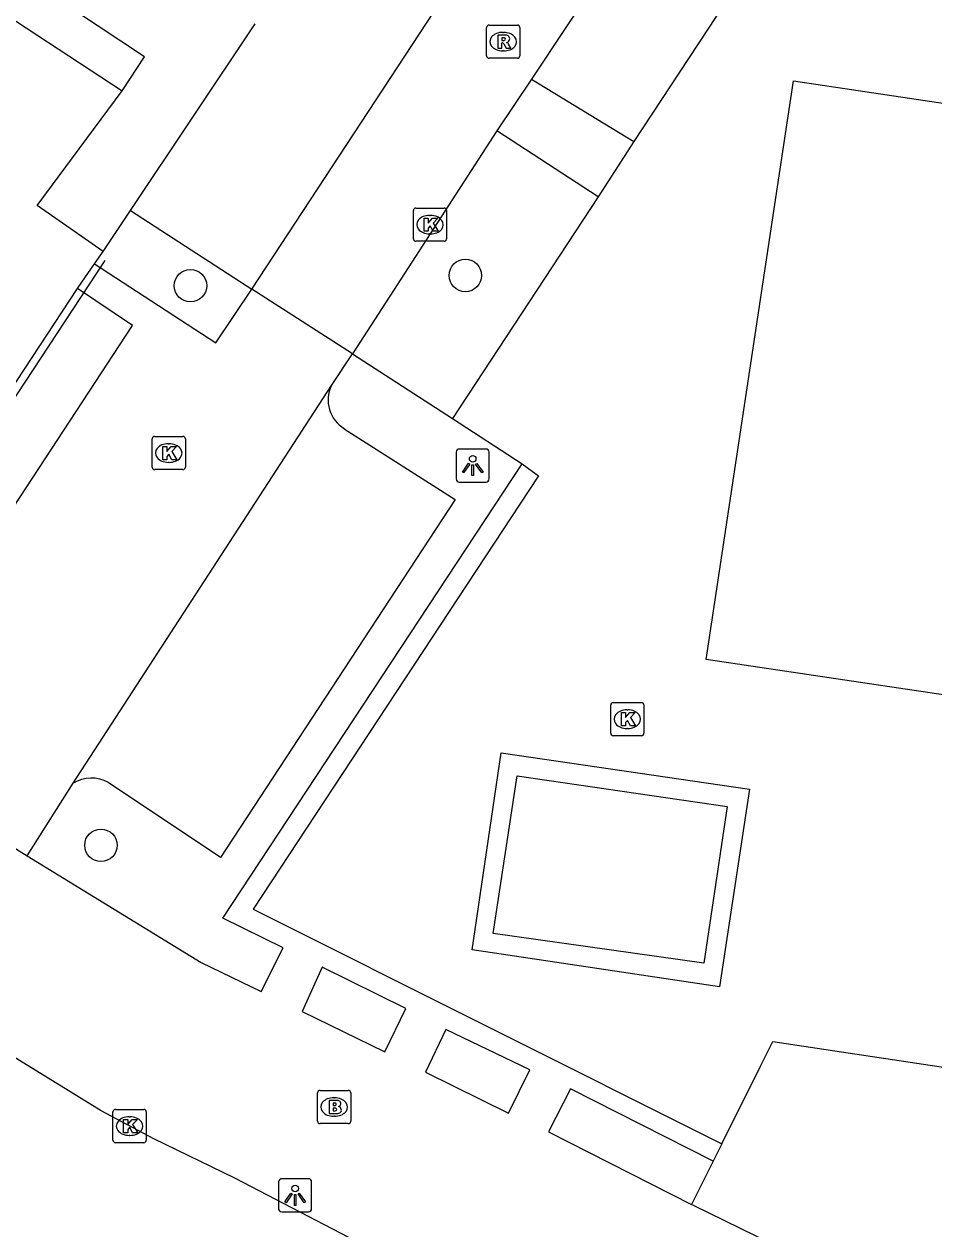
# Model space of a CAD drawing. Extents: x 159280 to 160375, y 384531 to 385872.
# Drawn here: x 159915.05 to 159942.45, y 384690.16 to 384726.45 of the extents above; entities that cross this region are included whole.
import ezdxf

# ---------------------------------------------------------------- set-up
doc = ezdxf.new("R2010")
doc.units = 0
for name, color, linetype in [('IMGEO_Boom', 7, 'Continuous'), ('IMGEO_Brandkraan', 7, 'Continuous'), ('IMGEO_Groenvoorziening', 7, 'Continuous'), ('IMGEO_Kolk', 7, 'Continuous'), ('IMGEO_Lichtpunt', 7, 'Continuous'), ('IMGEO_Muur', 7, 'Continuous'), ('IMGEO_Pand', 7, 'Continuous'), ('IMGEO_Parkeervlak_open', 7, 'Continuous'), ('IMGEO_Rijbaan_lokaal_open', 7, 'Continuous'), ('IMGEO_Rioolput', 7, 'Continuous'), ('IMGEO_Voetpad_halfverhard', 7, 'Continuous'), ('IMGEO_Voetpad_open', 7, 'Continuous')]:
    doc.layers.add(name, color=color, linetype=linetype)

msp = doc.modelspace()

# ---------------------------------------------------------------- linework, layer by layer
at = {"layer": 'IMGEO_Boom'}
for centre in [(159928.339, 384718.876), (159920.06, 384718.568), (159917.364, 384701.716)]:
    msp.add_circle(centre, 0.489, dxfattribs=at)
at = {"layer": 'IMGEO_Brandkraan'}
for p, q in [((159923.887, 384693.409), (159923.887, 384694.261)), ((159923.962, 384694.335), (159924.814, 384694.335)), ((159924.888, 384694.261), (159924.888, 384693.409)), ((159924.375, 384694.115), (159924.4, 384694.115)), ((159924.398, 384693.555), (159924.373, 384693.555)), ((159924.814, 384693.335), (159923.962, 384693.335))]:
    msp.add_line(p, q, dxfattribs=at)
for points in [[(159923.887, 384693.409), (159923.887, 384694.261)], [(159923.962, 384694.335), (159924.814, 384694.335)], [(159924.888, 384694.261), (159924.888, 384693.409)], [(159924.235, 384694.035), (159924.235, 384693.635), (159924.448, 384693.635)], [(159924.466, 384694.035), (159924.235, 384694.035)], [(159924.414, 384693.954), (159924.36, 384693.954), (159924.36, 384693.878)], [(159924.36, 384693.878), (159924.413, 384693.878)], [(159924.422, 384693.802), (159924.36, 384693.802), (159924.36, 384693.721)], [(159924.36, 384693.721), (159924.422, 384693.721)], [(159924.814, 384693.335), (159923.962, 384693.335)]]:
    msp.add_lwpolyline(points, dxfattribs=at)
for centre, radius, start, end in [((159923.964, 384694.259), 0.0765, 91.552, 178.448), ((159923.964, 384694.259), 0.0765, 91.552, 178.448), ((159924.812, 384694.259), 0.0765, 1.552, 88.448), ((159924.812, 384694.259), 0.0765, 1.552, 88.448), ((159924.415, 384693.916), 0.0379, 267.8285, 90.9355), ((159924.47, 384693.89), 0.145, 59.4692, 91.5367), ((159924.495, 384693.937), 0.0922, 285.5137, 58.1501), ((159924.423, 384693.761), 0.0404, 269.8759, 90.5077), ((159924.454, 384693.886), 0.251, 268.6676, 293.5347), ((159924.5, 384693.745), 0.105, 301.3115, 78.989), ((159923.964, 384693.411), 0.0765, 181.552, 268.448), ((159923.964, 384693.411), 0.0765, 181.552, 268.448), ((159924.812, 384693.411), 0.0765, 271.552, 358.448), ((159924.812, 384693.411), 0.0765, 271.552, 358.448)]:
    msp.add_arc(centre, radius, start, end, dxfattribs=at)
for centre, major_axis, ratio, start_param, end_param in [((159924.374, 384693.835), (-0.387, 0.002), 0.722429, 4.712389, 7.853982), ((159924.399, 384693.835), (-0.39, 0.002), 0.717154, 1.570796, 4.712389)]:
    msp.add_ellipse(centre, major_axis=major_axis, ratio=ratio, start_param=start_param, end_param=end_param, dxfattribs=at)
at = {"layer": 'IMGEO_Groenvoorziening'}
for points in [[(159917.167, 384719.226), (159917.426, 384719.6)], [(159913.221, 384713.276), (159916.656, 384718.488)], [(159935.524, 384698.164), (159929.181, 384699.058), (159929.9, 384703.806), (159936.225, 384702.886), (159935.524, 384698.164)]]:
    msp.add_lwpolyline(points, dxfattribs=at)
at = {"layer": 'IMGEO_Kolk'}
for p, q in [((159926.773, 384719.98), (159926.773, 384720.832)), ((159926.848, 384720.906), (159927.7, 384720.906)), ((159927.774, 384720.832), (159927.774, 384719.98)), ((159927.261, 384720.686), (159927.286, 384720.686)), ((159927.284, 384720.126), (159927.259, 384720.126)), ((159927.7, 384719.906), (159926.848, 384719.906)), ((159918.905, 384713.102), (159918.905, 384713.954)), ((159918.98, 384714.028), (159919.832, 384714.028)), ((159919.906, 384713.954), (159919.906, 384713.102)), ((159919.393, 384713.808), (159919.418, 384713.808)), ((159919.416, 384713.248), (159919.391, 384713.248)), ((159919.832, 384713.028), (159918.98, 384713.028)), ((159932.716, 384705.089), (159932.716, 384705.941)), ((159932.791, 384706.015), (159933.643, 384706.015)), ((159933.717, 384705.941), (159933.717, 384705.089)), ((159933.204, 384705.795), (159933.229, 384705.795)), ((159933.227, 384705.235), (159933.202, 384705.235)), ((159933.643, 384705.015), (159932.791, 384705.015)), ((159917.726, 384692.835), (159917.726, 384693.687)), ((159917.801, 384693.761), (159918.653, 384693.761)), ((159918.214, 384693.541), (159918.239, 384693.541)), ((159918.727, 384693.687), (159918.727, 384692.835)), ((159918.237, 384692.981), (159918.212, 384692.981)), ((159918.653, 384692.761), (159917.801, 384692.761))]:
    msp.add_line(p, q, dxfattribs=at)
for points in [[(159926.773, 384719.98), (159926.773, 384720.832)], [(159926.848, 384720.906), (159927.7, 384720.906)], [(159927.774, 384720.832), (159927.774, 384719.98)], [(159927.094, 384720.606), (159927.217, 384720.606), (159927.217, 384720.455), (159927.347, 384720.606), (159927.511, 384720.606), (159927.365, 384720.455), (159927.518, 384720.206), (159927.366, 384720.206), (159927.281, 384720.37), (159927.217, 384720.303), (159927.217, 384720.206), (159927.094, 384720.206), (159927.094, 384720.606)], [(159927.7, 384719.906), (159926.848, 384719.906)], [(159918.905, 384713.102), (159918.905, 384713.954)], [(159918.98, 384714.028), (159919.832, 384714.028)], [(159919.906, 384713.954), (159919.906, 384713.102)], [(159919.226, 384713.728), (159919.349, 384713.728), (159919.349, 384713.577), (159919.479, 384713.728), (159919.643, 384713.728), (159919.497, 384713.577), (159919.65, 384713.328), (159919.498, 384713.328), (159919.413, 384713.492), (159919.349, 384713.425), (159919.349, 384713.328), (159919.226, 384713.328), (159919.226, 384713.728)], [(159919.832, 384713.028), (159918.98, 384713.028)], [(159932.716, 384705.089), (159932.716, 384705.941)], [(159932.791, 384706.015), (159933.643, 384706.015)], [(159933.717, 384705.941), (159933.717, 384705.089)], [(159933.037, 384705.715), (159933.16, 384705.715), (159933.16, 384705.564), (159933.29, 384705.715), (159933.454, 384705.715), (159933.308, 384705.564), (159933.461, 384705.315), (159933.309, 384705.315), (159933.224, 384705.479), (159933.16, 384705.412), (159933.16, 384705.315), (159933.037, 384705.315), (159933.037, 384705.715)], [(159933.643, 384705.015), (159932.791, 384705.015)], [(159917.726, 384692.835), (159917.726, 384693.687)], [(159917.801, 384693.761), (159918.653, 384693.761)], [(159918.727, 384693.687), (159918.727, 384692.835)], [(159918.047, 384693.461), (159918.17, 384693.461), (159918.17, 384693.31), (159918.3, 384693.461), (159918.464, 384693.461), (159918.318, 384693.31), (159918.471, 384693.061), (159918.319, 384693.061), (159918.234, 384693.225), (159918.17, 384693.158), (159918.17, 384693.061), (159918.047, 384693.061), (159918.047, 384693.461)], [(159918.653, 384692.761), (159917.801, 384692.761)]]:
    msp.add_lwpolyline(points, dxfattribs=at)
for centre, start, end in [((159926.85, 384720.83), 91.552, 178.448), ((159926.85, 384720.83), 91.552, 178.448), ((159927.698, 384720.83), 1.552, 88.448), ((159927.698, 384720.83), 1.552, 88.448), ((159926.85, 384719.982), 181.552, 268.448), ((159926.85, 384719.982), 181.552, 268.448), ((159927.698, 384719.982), 271.552, 358.448), ((159927.698, 384719.982), 271.552, 358.448), ((159918.982, 384713.952), 91.552, 178.448), ((159918.982, 384713.952), 91.552, 178.448), ((159919.83, 384713.952), 1.552, 88.448), ((159919.83, 384713.952), 1.552, 88.448), ((159918.982, 384713.104), 181.552, 268.448), ((159918.982, 384713.104), 181.552, 268.448), ((159919.83, 384713.104), 271.552, 358.448), ((159919.83, 384713.104), 271.552, 358.448), ((159932.793, 384705.939), 91.552, 178.448), ((159932.793, 384705.939), 91.552, 178.448), ((159933.641, 384705.939), 1.552, 88.448), ((159933.641, 384705.939), 1.552, 88.448), ((159932.793, 384705.091), 181.552, 268.448), ((159932.793, 384705.091), 181.552, 268.448), ((159933.641, 384705.091), 271.552, 358.448), ((159933.641, 384705.091), 271.552, 358.448), ((159917.803, 384693.685), 91.552, 178.448), ((159917.803, 384693.685), 91.552, 178.448), ((159918.651, 384693.685), 1.552, 88.448), ((159918.651, 384693.685), 1.552, 88.448), ((159917.803, 384692.837), 181.552, 268.448), ((159917.803, 384692.837), 181.552, 268.448), ((159918.651, 384692.837), 271.552, 358.448), ((159918.651, 384692.837), 271.552, 358.448)]:
    msp.add_arc(centre, 0.0765, start, end, dxfattribs=at)
for centre, major_axis, ratio, start_param, end_param in [((159927.26, 384720.406), (-0.387, 0.002), 0.722429, 4.712389, 7.853982), ((159927.285, 384720.406), (-0.39, 0.002), 0.717154, 1.570796, 4.712389), ((159919.392, 384713.528), (-0.387, 0.002), 0.722429, 4.712389, 7.853982), ((159919.417, 384713.528), (-0.39, 0.002), 0.717154, 1.570796, 4.712389), ((159933.203, 384705.515), (-0.387, 0.002), 0.722429, 4.712389, 7.853982), ((159933.228, 384705.515), (-0.39, 0.002), 0.717154, 1.570796, 4.712389), ((159918.213, 384693.261), (-0.387, 0.002), 0.722429, 4.712389, 7.853982), ((159918.238, 384693.261), (-0.39, 0.002), 0.717154, 1.570796, 4.712389)]:
    msp.add_ellipse(centre, major_axis=major_axis, ratio=ratio, start_param=start_param, end_param=end_param, dxfattribs=at)
at = {"layer": 'IMGEO_Lichtpunt'}
for p, q in [((159928.061, 384713.555), (159928.061, 384712.748)), ((159928.061, 384713.555), (159928.061, 384712.748)), ((159928.963, 384713.65), (159928.155, 384713.65)), ((159928.963, 384713.65), (159928.155, 384713.65)), ((159929.057, 384712.748), (159929.057, 384713.555)), ((159929.057, 384712.748), (159929.057, 384713.555)), ((159928.155, 384712.654), (159928.963, 384712.654)), ((159928.155, 384712.654), (159928.963, 384712.654)), ((159922.713, 384691.58), (159922.713, 384690.773)), ((159922.713, 384691.58), (159922.713, 384690.773)), ((159923.615, 384691.675), (159922.807, 384691.675)), ((159923.615, 384691.675), (159922.807, 384691.675)), ((159923.709, 384690.773), (159923.709, 384691.58)), ((159923.709, 384690.773), (159923.709, 384691.58)), ((159922.807, 384690.679), (159923.615, 384690.679)), ((159922.807, 384690.679), (159923.615, 384690.679))]:
    msp.add_line(p, q, dxfattribs=at)
for points in [[(159928.435, 384713.219), (159928.474, 384713.191), (159928.286, 384712.929), (159928.248, 384712.956), (159928.435, 384713.219)], [(159928.537, 384713.171), (159928.584, 384713.171), (159928.584, 384712.849), (159928.537, 384712.849), (159928.537, 384713.171)], [(159928.647, 384713.191), (159928.685, 384713.218), (159928.872, 384712.956), (159928.833, 384712.928), (159928.647, 384713.191)], [(159923.087, 384691.244), (159923.126, 384691.216), (159922.938, 384690.954), (159922.9, 384690.981), (159923.087, 384691.244)], [(159923.189, 384691.196), (159923.236, 384691.196), (159923.236, 384690.874), (159923.189, 384690.874), (159923.189, 384691.196)], [(159923.299, 384691.216), (159923.337, 384691.243), (159923.524, 384690.981), (159923.485, 384690.953), (159923.299, 384691.216)]]:
    msp.add_lwpolyline(points, dxfattribs=at)
for centre in [(159928.56, 384713.353), (159923.212, 384691.378)]:
    msp.add_circle(centre, 0.0994, dxfattribs=at)
for centre, start, end in [((159928.155, 384713.555), 90, 180), ((159928.155, 384713.555), 90, 180), ((159928.963, 384713.555), 0, 90), ((159928.963, 384713.555), 0, 90), ((159928.155, 384712.748), 180, 270), ((159928.155, 384712.748), 180, 270), ((159928.963, 384712.748), 270, 0), ((159928.963, 384712.748), 270, 360), ((159922.807, 384691.58), 90, 180), ((159922.807, 384691.58), 90, 180), ((159923.615, 384691.58), 0, 90), ((159923.615, 384691.58), 0, 90), ((159922.807, 384690.773), 180, 270), ((159922.807, 384690.773), 180, 270), ((159923.615, 384690.773), 270, 0), ((159923.615, 384690.773), 270, 360)]:
    msp.add_arc(centre, 0.0946, start, end, dxfattribs=at)
at = {"layer": 'IMGEO_Muur'}
msp.add_lwpolyline([(159913.398, 384713.116), (159917.49, 384719.323)], dxfattribs=at)
at = {"layer": 'IMGEO_Pand'}
for points in [[(159918.005, 384724.436), (159918.674, 384725.455), (159890.128, 384744.363), (159891.594, 384746.601), (159891.846, 384746.432)], [(159918.252, 384720.836), (159922.006, 384726.456)], [(159936.066, 384692.729), (159937.229, 384695.061), (159937.602, 384695.812), (159945.337, 384694.644), (159947.559, 384709.738), (159946.256, 384709.918), (159946.587, 384712.164), (159946.727, 384713.1), (159945.006, 384713.373), (159943.944, 384706.067), (159935.589, 384707.313), (159938.218, 384724.735), (159946.482, 384723.5), (159945.47, 384716.567), (159948.501, 384716.104), (159949.672, 384723.934), (159952.26, 384723.542), (159952.318, 384723.965), (159955.703, 384723.95), (159958.906, 384723.005)], [(159917.426, 384719.6), (159915.439, 384720.984), (159918.005, 384724.436)], [(159917.426, 384719.6), (159918.252, 384720.836)], [(159936.066, 384692.729), (159935.807, 384692.209)], [(159935.807, 384692.209), (159935.235, 384691.062), (159935.154, 384690.9)], [(159935.154, 384690.9), (159935.2, 384690.877), (159944.142, 384686.505), (159943.76, 384684.034), (159946.088, 384683.703)]]:
    msp.add_lwpolyline(points, dxfattribs=at)
at = {"layer": 'IMGEO_Parkeervlak_open'}
msp.add_lwpolyline([(159924.694, 384714.259), (159928.034, 384712.133), (159920.962, 384701.351), (159917.586, 384703.604)], dxfattribs=at)
for centre, radius, start, end in [((159925.222, 384715.127), 1.016, 154.4281, 238.7209), ((159917.073, 384702.717), 1.025, 59.9443, 122.1134)]:
    msp.add_arc(centre, radius, start, end, dxfattribs=at)
at = {"layer": 'IMGEO_Rijbaan_lokaal_open'}
for points in [[(159921.905, 384718.465), (159933.985, 384736.865)], [(159934.544, 384731.143), (159930.327, 384724.79)], [(159930.327, 384724.79), (159929.288, 384723.232)], [(159929.288, 384723.232), (159924.938, 384716.512)], [(159916.656, 384718.488), (159916.675, 384718.516), (159917.167, 384719.226)], [(159917.167, 384719.226), (159920.824, 384716.844), (159921.905, 384718.465)], [(159910.776, 384705.874), (159918.313, 384717.371), (159916.656, 384718.488)], [(159924.938, 384716.512), (159921.905, 384718.465)], [(159924.305, 384715.566), (159924.938, 384716.512)], [(159916.528, 384703.585), (159924.305, 384715.566)], [(159910.776, 384705.874), (159909.95, 384704.64), (159915.141, 384701.4)], [(159915.141, 384701.4), (159916.528, 384703.585)], [(159953.954, 384675.938), (159953.554, 384676.116), (159946.022, 384679.718), (159934.129, 384685.441), (159925.079, 384689.78), (159921.394, 384691.691), (159918.952, 384692.875), (159917.367, 384693.715), (159914.039, 384695.768)]]:
    msp.add_lwpolyline(points, dxfattribs=at)
at = {"layer": 'IMGEO_Rioolput'}
for p, q in [((159928.978, 384725.491), (159928.978, 384726.343)), ((159929.053, 384726.417), (159929.905, 384726.417)), ((159929.466, 384726.197), (159929.491, 384726.197)), ((159929.979, 384726.343), (159929.979, 384725.491)), ((159929.489, 384725.637), (159929.464, 384725.637)), ((159929.905, 384725.417), (159929.053, 384725.417))]:
    msp.add_line(p, q, dxfattribs=at)
for points in [[(159928.978, 384725.491), (159928.978, 384726.343)], [(159929.053, 384726.417), (159929.905, 384726.417)], [(159929.979, 384726.343), (159929.979, 384725.491)], [(159929.567, 384726.115), (159929.315, 384726.117), (159929.315, 384725.717)], [(159929.315, 384725.717), (159929.439, 384725.717), (159929.439, 384725.879), (159929.45, 384725.879)], [(159929.493, 384726.036), (159929.439, 384726.036), (159929.439, 384725.955)], [(159929.439, 384725.955), (159929.491, 384725.955)], [(159929.497, 384725.85), (159929.568, 384725.717), (159929.708, 384725.717), (159929.643, 384725.843)], [(159929.905, 384725.417), (159929.053, 384725.417)]]:
    msp.add_lwpolyline(points, dxfattribs=at)
for centre, radius, start, end in [((159929.055, 384726.341), 0.0765, 91.552, 178.448), ((159929.055, 384726.341), 0.0765, 91.552, 178.448), ((159929.903, 384726.341), 0.0765, 1.552, 88.448), ((159929.903, 384726.341), 0.0765, 1.552, 88.448), ((159929.449, 384725.826), 0.0533, 26.0293, 88.6989), ((159929.475, 384726.144), 0.19, 274.7715, 282.9687), ((159929.499, 384725.94), 0.0964, 77.0061, 93.1865), ((159929.513, 384725.997), 0.0378, 276.6634, 79.6772), ((159929.566, 384726.005), 0.109, 350.3612, 89.416), ((159929.564, 384726.005), 0.112, 277.5842, 350.9817), ((159929.548, 384725.79), 0.108, 29.5134, 73.7905), ((159929.055, 384725.493), 0.0765, 181.552, 268.448), ((159929.055, 384725.493), 0.0765, 181.552, 268.448), ((159929.903, 384725.493), 0.0765, 271.552, 358.448), ((159929.903, 384725.493), 0.0765, 271.552, 358.448)]:
    msp.add_arc(centre, radius, start, end, dxfattribs=at)
for centre, major_axis, ratio, start_param, end_param in [((159929.465, 384725.917), (-0.387, 0.002), 0.722429, 4.712389, 7.853982), ((159929.49, 384725.917), (-0.39, 0.002), 0.717154, 1.570796, 4.712389)]:
    msp.add_ellipse(centre, major_axis=major_axis, ratio=ratio, start_param=start_param, end_param=end_param, dxfattribs=at)
at = {"layer": 'IMGEO_Voetpad_halfverhard'}
msp.add_lwpolyline([(159924.938, 384716.512), (159927.947, 384714.569)], dxfattribs=at)
at = {"layer": 'IMGEO_Voetpad_open'}
for points in [[(159883.289, 384739.531), (159888.262, 384743.946), (159918.005, 384724.436)], [(159937.56, 384729.215), (159933.412, 384722.915)], [(159930.327, 384724.79), (159933.412, 384722.915)], [(159932.342, 384721.243), (159929.288, 384723.232)], [(159933.412, 384722.915), (159932.342, 384721.243)], [(159932.342, 384721.243), (159927.947, 384714.569)], [(159918.252, 384720.836), (159921.905, 384718.465)], [(159927.947, 384714.569), (159930.053, 384713.206)], [(159915.141, 384701.4), (159920.383, 384698.189), (159922.192, 384697.315), (159922.853, 384698.633), (159921.035, 384699.526), (159930.053, 384713.206)], [(159930.053, 384713.206), (159930.54, 384712.844), (159921.948, 384699.791), (159936.066, 384692.729)], [(159936.896, 384703.404), (159935.995, 384697.453), (159928.545, 384698.565), (159929.419, 384704.502), (159936.896, 384703.404)], [(159926.551, 384696.797), (159924.03, 384698.044), (159923.427, 384696.716), (159925.914, 384695.494), (159926.551, 384696.797)], [(159930.282, 384694.956), (159927.748, 384696.165), (159927.14, 384694.886), (159929.643, 384693.653), (159930.282, 384694.956)], [(159935.807, 384692.209), (159931.502, 384694.387), (159930.848, 384693.086), (159935.154, 384690.9)]]:
    msp.add_lwpolyline(points, dxfattribs=at)

doc.saveas('drawing.dxf')
